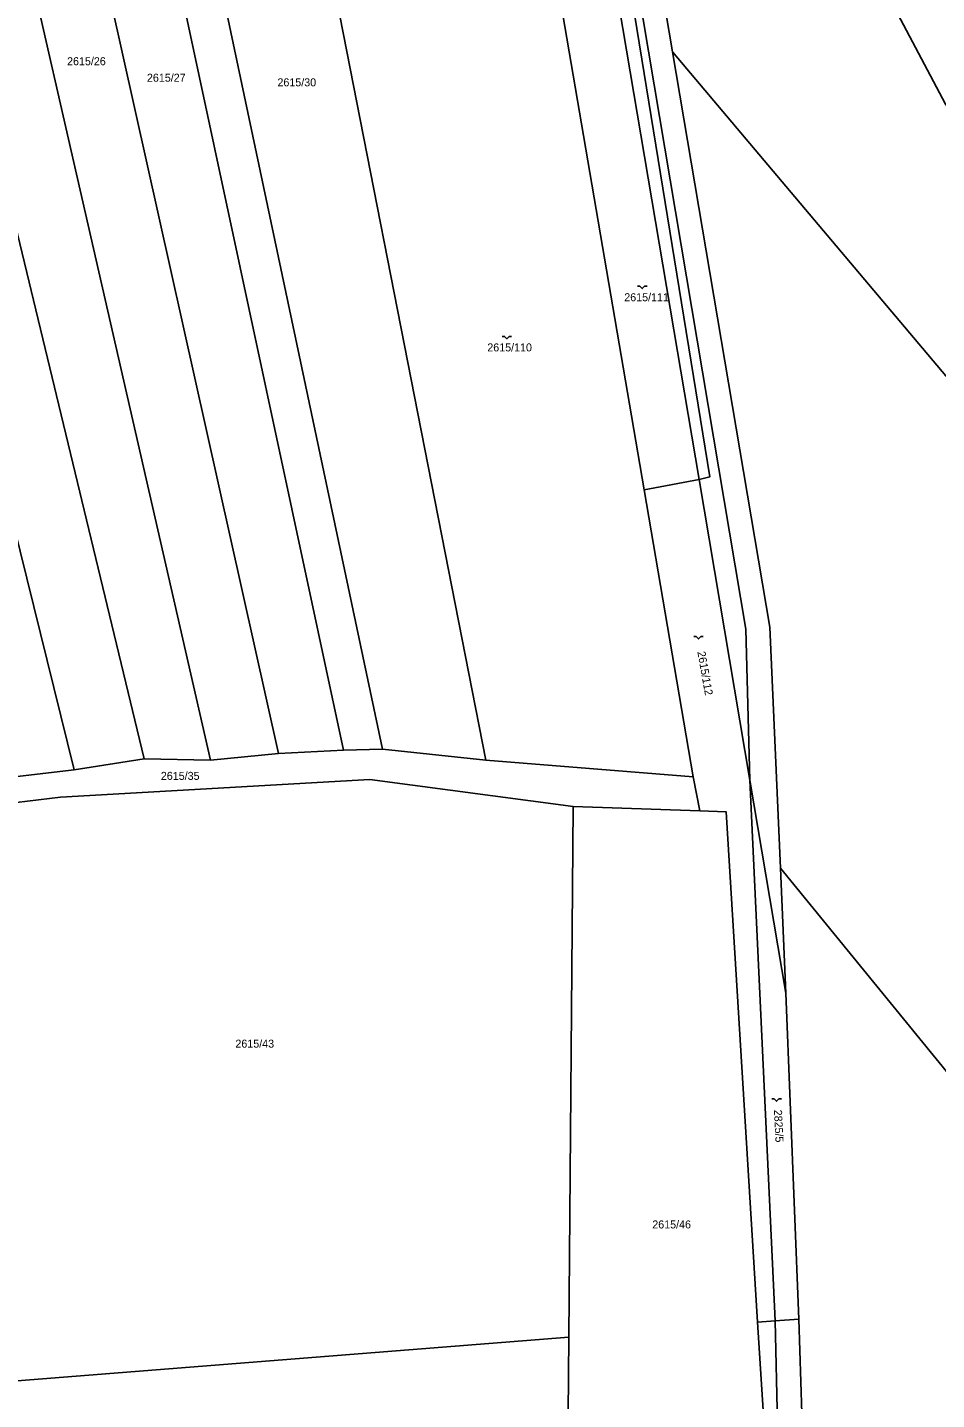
# Model space of a CAD drawing. Extents: x -596024 to -594475, y -1163820 to -1161957.
# Drawn here: x -595048.9 to -594855.8, y -1163161.8 to -1162870.2 of the extents above; entities that cross this region are included whole.
import ezdxf

# ---------------------------------------------------------------- set-up
doc = ezdxf.new("R2010")
doc.units = 0
for name, color, linetype in [('Level 1', 7, 'Continuous'), ('Level 4', 7, 'Continuous'), ('Level 5', 7, 'Continuous'), ('Level 60', 7, 'Continuous'), ('Vrstva 60', 7, 'Continuous')]:
    doc.layers.add(name, color=color, linetype=linetype)

msp = doc.modelspace()

# ---------------------------------------------------------------- linework, layer by layer
at = {"layer": 'Level 1'}
for points in [[(-594822.04, -1162520.38), (-594862.6, -1162613.86), (-594860.74, -1162614.64), (-594864.21, -1162622.98), (-594863.9, -1162627.5), (-594876.82, -1162658.46), (-594887.95, -1162694.06), (-594892.35, -1162733.63), (-594891.85, -1162773.83), (-594884.93, -1162813.13), (-594872.3, -1162851.66), (-594853.89, -1162886.54)], [(-594950.64, -1162692.51), (-594942.9, -1162726.35), (-594904.01, -1162965.74), (-594906.27, -1162966.3)], [(-594895.5, -1163030.2), (-594896.34, -1162998.11), (-594942.24, -1162725.43), (-594949.48, -1162692.51)], [(-594911.92, -1162875.41), (-594937.42, -1162724.86), (-594944.53, -1162692.6)], [(-595120.69, -1162697.23), (-595039, -1163027.99)], [(-595024.15, -1163025.67), (-595099.02, -1162715.29)], [(-595076.87, -1162733.76), (-595010.01, -1163025.93)], [(-594995.58, -1163024.52), (-595056.72, -1162750.56)], [(-595036.64, -1162767.29), (-594981.78, -1163023.84)], [(-594973.5, -1163023.6), (-595025.72, -1162776.4)], [(-594995.49, -1162801.59), (-594951.53, -1163025.94)], [(-594938.33, -1162849.26), (-594917.9, -1162968.52)], [(-594938.33, -1162849.26), (-594924, -1162861.2), (-594906.27, -1162966.3)], [(-594911.92, -1162875.41), (-594696.92, -1163130.44), (-594493.49, -1163371.74)], [(-594911.92, -1162875.41), (-594891.2, -1162997.68), (-594888.97, -1163048.87)], [(-594917.9, -1162968.52), (-594906.27, -1162966.3)], [(-594917.9, -1162968.52), (-594907.55, -1163029.44)], [(-594906.27, -1162966.3), (-594895.5, -1163030.2)], [(-594981.78, -1163023.84), (-594995.58, -1163024.52)], [(-594973.5, -1163023.6), (-594981.78, -1163023.84)], [(-594951.53, -1163025.94), (-594973.5, -1163023.6)], [(-595024.15, -1163025.67), (-595039, -1163027.99)], [(-595010.01, -1163025.93), (-595024.15, -1163025.67)], [(-594995.58, -1163024.52), (-595010.01, -1163025.93)], [(-594907.55, -1163029.44), (-594951.53, -1163025.94)], [(-595039, -1163027.99), (-595052.87, -1163029.61)], [(-594906.11, -1163036.69), (-594907.55, -1163029.44)], [(-595069.98, -1163037.19), (-595041.9, -1163033.77), (-594976.17, -1163030.05), (-594933.02, -1163035.81)], [(-594895.5, -1163030.2), (-594887.86, -1163075.46)], [(-594890.11, -1163145.09), (-594895.5, -1163030.2)], [(-594933.02, -1163035.81), (-594933.95, -1163148.56)], [(-594933.02, -1163035.81), (-594906.11, -1163036.69)], [(-594906.11, -1163036.69), (-594900.5, -1163036.93), (-594893.87, -1163145.38)], [(-594475.47, -1163555.67), (-594535.93, -1163481.57), (-594603.63, -1163398.6), (-594676.56, -1163309.2), (-594737.79, -1163234.16), (-594811.49, -1163143.83), (-594888.97, -1163048.87)], [(-594887.86, -1163075.46), (-594888.97, -1163048.87)], [(-594885.09, -1163144.69), (-594887.86, -1163075.46)], [(-594894.71, -1163787.59), (-594893.79, -1163747.41), (-594892.03, -1163674.4), (-594890.62, -1163603.73), (-594887.9, -1163531.14), (-594887.39, -1163457.21), (-594887.16, -1163409.69), (-594885.8, -1163384.09), (-594882.1, -1163335.97), (-594881.32, -1163308.47), (-594889.29, -1163183.24), (-594889.61, -1163167.04), (-594890.11, -1163145.09)], [(-594893.87, -1163145.38), (-594890.11, -1163145.09)], [(-594893.87, -1163145.38), (-594889.88, -1163206.96)], [(-594890.11, -1163145.09), (-594885.09, -1163144.69)], [(-594885.09, -1163144.69), (-594884.02, -1163178.01), (-594875.6, -1163310.94)], [(-594933.95, -1163148.56), (-595072.58, -1163159.52)], [(-594934.35, -1163197.79), (-594933.95, -1163148.56)]]:
    msp.add_lwpolyline(points, dxfattribs=at)
at = {"layer": 'Level 5'}
for points in [[(-594919.32, -1162925.21), (-594918.82, -1162925.21), (-594918.32, -1162925.71), (-594917.82, -1162925.21), (-594917.32, -1162925.21)], [(-594948.08, -1162935.87), (-594947.58, -1162935.87), (-594947.08, -1162936.37), (-594946.58, -1162935.87), (-594946.08, -1162935.87)], [(-594907.39, -1162999.67), (-594906.89, -1162999.67), (-594906.39, -1163000.17), (-594905.89, -1162999.67), (-594905.39, -1162999.67)], [(-594890.79, -1163097.92), (-594890.29, -1163097.92), (-594889.79, -1163098.42), (-594889.29, -1163097.92), (-594888.79, -1163097.92)]]:
    msp.add_lwpolyline(points, dxfattribs=at)
at = {"layer": 'Level 60'}
for points in [[(-594973.5, -1163023.6), (-594981.78, -1163023.84), (-595036.64, -1162767.29), (-595064.49, -1162637.07), (-595053.16, -1162646.51), (-595025.72, -1162776.4)], [(-595039, -1163027.99), (-595052.87, -1163029.61), (-595094.22, -1162869.59), (-595143.23, -1162678.44), (-595120.69, -1162697.23)], [(-594964.69, -1162694.25), (-594961.88, -1162693.65), (-594956.62, -1162692.89), (-594951.3, -1162692.51), (-594950.64, -1162692.51), (-594942.9, -1162726.35), (-594904.01, -1162965.74), (-594906.27, -1162966.3), (-594924, -1162861.2), (-594938.33, -1162849.26), (-594958.51, -1162729.47)], [(-594950.64, -1162692.51), (-594949.48, -1162692.51), (-594942.24, -1162725.43), (-594896.34, -1162998.11), (-594895.5, -1163030.2), (-594906.27, -1162966.3), (-594904.01, -1162965.74), (-594942.9, -1162726.35)], [(-594949.48, -1162692.51), (-594945.97, -1162692.5), (-594944.53, -1162692.6), (-594937.42, -1162724.86), (-594911.92, -1162875.41), (-594891.2, -1162997.68), (-594888.97, -1163048.87), (-594887.86, -1163075.46), (-594895.5, -1163030.2), (-594896.34, -1162998.11), (-594942.24, -1162725.43)], [(-595024.15, -1163025.67), (-595039, -1163027.99), (-595120.69, -1162697.23), (-595099.02, -1162715.29)], [(-595010.01, -1163025.93), (-595024.15, -1163025.67), (-595099.02, -1162715.29), (-595076.87, -1162733.76)], [(-594995.58, -1163024.52), (-595010.01, -1163025.93), (-595076.87, -1162733.76), (-595056.72, -1162750.56)], [(-594981.78, -1163023.84), (-594995.58, -1163024.52), (-595056.72, -1162750.56), (-595036.64, -1162767.29)], [(-594951.53, -1163025.94), (-594973.5, -1163023.6), (-595025.72, -1162776.4), (-594995.49, -1162801.59)], [(-594917.9, -1162968.52), (-594907.55, -1163029.44), (-594951.53, -1163025.94), (-594995.49, -1162801.59), (-594938.33, -1162849.26)], [(-594906.27, -1162966.3), (-594917.9, -1162968.52), (-594938.33, -1162849.26), (-594924, -1162861.2)], [(-594907.55, -1163029.44), (-594917.9, -1162968.52), (-594906.27, -1162966.3), (-594895.5, -1163030.2), (-594890.11, -1163145.09), (-594893.87, -1163145.38), (-594900.5, -1163036.93), (-594906.11, -1163036.69)], [(-594933.95, -1163148.56), (-595072.58, -1163159.52), (-595069.98, -1163037.19), (-595041.9, -1163033.77), (-594976.17, -1163030.05), (-594933.02, -1163035.81)], [(-594895.5, -1163030.2), (-594887.86, -1163075.46), (-594885.09, -1163144.69), (-594890.11, -1163145.09)], [(-594889.88, -1163206.96), (-594934.41, -1163206.24), (-594934.35, -1163197.79), (-594933.95, -1163148.56), (-594933.02, -1163035.81), (-594906.11, -1163036.69), (-594900.5, -1163036.93), (-594893.87, -1163145.38)], [(-594961.82, -1163205.81), (-595073.52, -1163204.03), (-595072.58, -1163159.52), (-594933.95, -1163148.56), (-594934.35, -1163197.79)]]:
    msp.add_lwpolyline(points, close=True, dxfattribs=at)
for points in [[(-594493.49, -1163371.74), (-594696.92, -1163130.44), (-594911.92, -1162875.41), (-594937.42, -1162724.86)], [(-594872.3, -1162851.66), (-594853.89, -1162886.54), (-594827.25, -1162921.49), (-594823.13, -1162929.61), (-594754.76, -1163015.11), (-594757.19, -1163016.89), (-594671.97, -1163127.18), (-594583.03, -1163247.27)], [(-594843.44, -1162869.87), (-594838.3, -1162876.69), (-594839.2, -1162877.41), (-594841.84, -1162879.23), (-594842.25, -1162879.51), (-594851.7, -1162885.15), (-594853.89, -1162886.54), (-594872.3, -1162851.66)], [(-595052.87, -1163029.61), (-595039, -1163027.99), (-595024.15, -1163025.67), (-595010.01, -1163025.93), (-594995.58, -1163024.52), (-594981.78, -1163023.84), (-594973.5, -1163023.6), (-594951.53, -1163025.94), (-594907.55, -1163029.44), (-594906.11, -1163036.69), (-594933.02, -1163035.81), (-594976.17, -1163030.05), (-595041.9, -1163033.77), (-595069.98, -1163037.19)], [(-594889.88, -1163206.96), (-594893.87, -1163145.38), (-594890.11, -1163145.09), (-594889.61, -1163167.04)], [(-594889.61, -1163167.04), (-594890.11, -1163145.09), (-594885.09, -1163144.69), (-594884.02, -1163178.01)]]:
    msp.add_lwpolyline(points, dxfattribs=at)
at = {"layer": 'Vrstva 60'}
for points in [[(-594475.47, -1163396.16), (-594493.49, -1163371.74), (-594696.92, -1163130.44), (-594911.92, -1162875.41), (-594891.2, -1162997.68), (-594888.97, -1163048.87), (-594811.49, -1163143.83), (-594737.79, -1163234.16), (-594676.56, -1163309.2), (-594603.63, -1163398.6), (-594535.93, -1163481.57), (-594475.47, -1163555.67)], [(-594475.47, -1163624.25), (-594475.47, -1163555.67), (-594535.93, -1163481.57), (-594603.63, -1163398.6), (-594676.56, -1163309.2), (-594737.79, -1163234.16), (-594811.49, -1163143.83), (-594888.97, -1163048.87), (-594887.86, -1163075.46), (-594885.09, -1163144.69), (-594884.02, -1163178.01), (-594875.6, -1163310.94), (-594795.73, -1163389.03), (-594742.22, -1163422.15), (-594687.86, -1163425.44), (-594633.25, -1163518.34), (-594636.61, -1163545.57), (-594548.15, -1163632.92), (-594498.99, -1163680.49)]]:
    msp.add_lwpolyline(points, close=True, dxfattribs=at)

# ---------------------------------------------------------------- texts
at = {"layer": 'Level 4'}
for s, p in [('2615/26', (-595040.49, -1162878.26)), ('2615/27', (-595023.53, -1162881.76)), ('2615/30', (-594995.81, -1162882.74)), ('2615/111', (-594922.15, -1162928.41)), ('2615/110', (-594951.24, -1162939.07)), ('2615/35', (-595020.57, -1163030.12)), ('2615/43', (-595004.74, -1163087.02)), ('2615/46', (-594916.2, -1163125.44))]:
    msp.add_text(s, height=1.7, dxfattribs=at).set_placement(p)
for s, rotation, p in [('2615/112', 280.1098, (-594906.63, -1163002.94)), ('2825/5', 272.803, (-594890.36, -1163100.25))]:
    msp.add_text(s, height=1.7, rotation=rotation, dxfattribs=at).set_placement(p)

doc.saveas('drawing.dxf')
